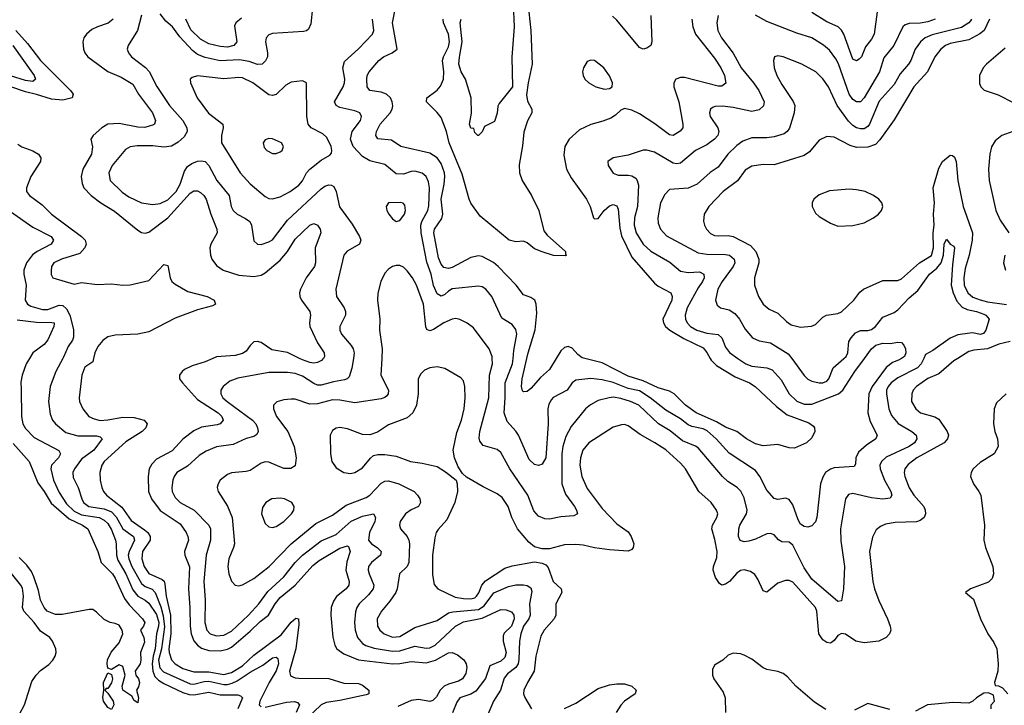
# Model space of a CAD drawing. Header units: inches. Extents: x 1308407 to 1441228, y 959628 to 1036311.
# Tile 556 of 656: x 1412799 to 1418059, y 988148 to 991807. Entities that reach past the tile are written whole.
import ezdxf

# ---------------------------------------------------------------- set-up
doc = ezdxf.new("R2010")
doc.units = ezdxf.units.IN
doc.header["$MEASUREMENT"] = 0
doc.layers.add('B4918', color=7, linetype='Continuous')
doc.layers.add('B4919', color=7, linetype='Continuous')

msp = doc.modelspace()

# ---------------------------------------------------------------- linework, layer by layer
at = {"layer": 'B4918', "color": 5}
for points, elevation in [([(1412852.5, 990000), (1412834.7, 989970), (1412812, 989910), (1412806.3, 989873.7), (1412806.5, 989833.5), (1412809.6, 989690), (1412816.8, 989650), (1412830, 989626.2), (1412876.9, 989576.9), (1413008.1, 989508.1), (1413018, 989490), (1413006.8, 989470), (1412970.1, 989430), (1412966, 989410), (1412979.4, 989350), (1413010, 989283.5), (1413050, 989223.3), (1413090, 989184.2), (1413130, 989165.5), (1413224.5, 989150), (1413250, 989137.2), (1413270, 989119.1), (1413290, 989084.8), (1413311.1, 989030), (1413315.6, 989010), (1413316.9, 988950), (1413323, 988923), (1413365.6, 988850), (1413404.5, 988764.5), (1413430, 988730.1), (1413470, 988709.7), (1413490, 988693.7), (1413530, 988633.3), (1413542.2, 988590), (1413540.7, 988570), (1413530.7, 988530), (1413523.7, 988450), (1413511.9, 988410), (1413506.2, 988370), (1413510, 988330), (1413521.4, 988301.4), (1413541.7, 988281.7), (1413570, 988264.4), (1413670, 988216.1), (1413705.2, 988205.2), (1413730, 988204), (1413810, 988217.7), (1413870, 988204.6), (1413964.7, 988204.7), (1413979.3, 988199.3), (1413988.8, 988188.8), (1413964.4, 988130)], 2640), ([(1413030.6, 990000), (1412993.2, 989930), (1412963, 989850), (1412952.7, 989770), (1412961.7, 989701.7), (1412975, 989670), (1412990.2, 989650), (1413045, 989605), (1413110, 989586.8), (1413210, 989587.3), (1413230, 989580.8), (1413240.8, 989570), (1413195.1, 989510), (1413130, 989462.5), (1413091.9, 989410), (1413083.8, 989390), (1413084.3, 989364.3), (1413111, 989311), (1413130.6, 989250), (1413140.9, 989230), (1413169.3, 989210), (1413250, 989197.7), (1413290, 989180.1), (1413314.4, 989154.4), (1413350.9, 989090.9), (1413407.3, 989050), (1413413.1, 989030), (1413383.3, 988970), (1413379.3, 988950), (1413381.6, 988930), (1413398.9, 988890), (1413450, 988797.7), (1413470, 988782.8), (1413507.6, 988767.6), (1413522.6, 988750), (1413553.2, 988673.2), (1413566.4, 988626.4), (1413572.2, 988567.8), (1413556.2, 988450), (1413541.1, 988390), (1413548.8, 988348.8), (1413567.4, 988327.4), (1413710, 988263.7), (1413730, 988261.5), (1413784.7, 988275.3), (1413810, 988276.7), (1413890, 988260.2), (1413910, 988259.9), (1413934.3, 988265.7), (1413961, 988279), (1414030, 988324.4), (1414098.3, 988361.7), (1414150, 988400.9), (1414170, 988405.8), (1414177.5, 988397.5), (1414181.4, 988370), (1414170, 988331.7), (1414131.4, 988270), (1414082.9, 988170), (1414078, 988150), (1414090, 988139.8)], 2660), ([(1413194, 990000), (1413190, 989981.6), (1413146.6, 989953.4), (1413132.2, 989910), (1413117.7, 989790), (1413119.3, 989770), (1413136.2, 989730), (1413169, 989690), (1413197.1, 989677.1), (1413230, 989669.2), (1413270, 989671.4), (1413350, 989685.4), (1413410, 989685), (1413464.9, 989670), (1413480.9, 989650), (1413473.8, 989630), (1413454.4, 989610), (1413366.1, 989553.9), (1413250.2, 989450), (1413237.3, 989430), (1413228.1, 989390), (1413229.4, 989350), (1413238.8, 989310), (1413247.3, 989290), (1413263, 989270), (1413345.7, 989205.7), (1413394.3, 989134.3), (1413465.4, 989085.4), (1413483.4, 989070), (1413496.9, 989050), (1413495.8, 989030), (1413456.1, 988970), (1413451.7, 988930), (1413464.5, 988890), (1413490, 988851.8), (1413559.7, 988819.7), (1413570.3, 988810.3), (1413575.4, 988795.4), (1413582.5, 988730), (1413604.5, 988630), (1413606.6, 988530), (1413595.4, 988450), (1413597, 988430), (1413610, 988391.8), (1413629.3, 988369.3), (1413670, 988345.2), (1413730, 988327.5), (1413810, 988327.5), (1413890, 988313.1), (1413930, 988323), (1413990, 988359.3), (1414050, 988415.5), (1414195.8, 988524.2), (1414250, 988591.5), (1414274.3, 988614.3), (1414289, 988609), (1414290, 988579), (1414275.2, 988450), (1414239.8, 988330), (1414245.6, 988305.6), (1414270, 988294.8), (1414290, 988292.8), (1414450, 988291), (1414530, 988266.3), (1414610, 988264.6), (1414630, 988256), (1414664.9, 988230), (1414664, 988210), (1414650, 988203.8), (1414510, 988173.2), (1414436.4, 988163.6), (1414409.1, 988150.9), (1414330, 988075)], 2680), ([(1413831.2, 990000), (1413790, 989981.8), (1413720.3, 989959.7), (1413680.2, 989939.8), (1413666.7, 989930), (1413653.7, 989910), (1413653.7, 989890), (1413668.7, 989870), (1413750, 989779.8), (1413860.2, 989710), (1413879.3, 989690), (1413886.5, 989670), (1413870, 989651.1), (1413855, 989645), (1413770, 989632.3), (1413730, 989612.5), (1413670, 989569.1), (1413613.4, 989506.6), (1413530, 989462.6), (1413504.7, 989435.3), (1413491.6, 989410), (1413485, 989370), (1413488.3, 989290), (1413503.8, 989250), (1413550, 989188.1), (1413656, 989116), (1413689.5, 989070), (1413698.4, 989050), (1413700.5, 989030), (1413679.8, 988970), (1413681, 988950), (1413707, 988887), (1413700.6, 988770), (1413709.1, 988669.1), (1413709.8, 988570), (1413714.6, 988530), (1413730, 988491.7), (1413749.1, 988469.1), (1413770, 988453.6), (1413810, 988440.8), (1413870, 988438.8), (1413910, 988448.2), (1413930, 988459.1), (1414030, 988543.7), (1414083.8, 988596.2), (1414128.3, 988630), (1414163.6, 988690), (1414190, 988723.9), (1414270.8, 988790), (1414365.1, 988894.9), (1414399.5, 988920.5), (1414510, 988987.4), (1414550, 989000.2), (1414555.8, 988995.8), (1414564.4, 988970), (1414546.4, 988913.6), (1414541.2, 988870), (1414558.9, 988810), (1414558.3, 988790), (1414543.2, 988770), (1414491.4, 988728.6), (1414475.4, 988704.6), (1414463.5, 988670), (1414461.7, 988630), (1414471.7, 988511.7), (1414481.9, 988470), (1414493.4, 988450), (1414530, 988422.3), (1414610, 988391.3), (1414790.1, 988370.1), (1414830, 988371.3), (1414890, 988381.4), (1414970, 988374.8), (1415021, 988390), (1415090, 988428), (1415110, 988429.7), (1415138.6, 988418.6), (1415171, 988391), (1415183.7, 988370), (1415188.6, 988350), (1415182.3, 988317.7), (1415164.8, 988290), (1415142.9, 988277.1), (1415090, 988261.3), (1415067.4, 988250), (1415045.8, 988230), (1415026.3, 988193.7), (1415006.2, 988173.8), (1414990, 988169), (1414930, 988178.5), (1414890, 988174.1), (1414818.9, 988141.1)], 2720), ([(1414581.9, 990000), (1414573.2, 989946.8), (1414558.7, 989901.3), (1414549.3, 989890.7), (1414534.5, 989885.5), (1414475, 989875), (1414410, 989857.1), (1414390, 989857.3), (1414370, 989865.4), (1414310, 989905.3), (1414270, 989918.6), (1414230, 989924.7), (1414130, 989924), (1413965.2, 989894.8), (1413921.5, 989878.5), (1413886.3, 989850), (1413873.8, 989830), (1413874.2, 989810), (1413884.7, 989790), (1413907.7, 989770), (1414043.2, 989670), (1414060.1, 989650), (1414069.4, 989630), (1414072.7, 989610), (1414066, 989594), (1414050, 989583.4), (1414010, 989573.2), (1413939, 989541), (1413850, 989527.3), (1413795, 989505), (1413758.9, 989481.1), (1413695.5, 989424.5), (1413639.6, 989390), (1413624.7, 989370), (1413617.1, 989350), (1413612.4, 989310), (1413614.6, 989290), (1413630, 989257.3), (1413656.5, 989230), (1413731.1, 989190), (1413809.2, 989110), (1413818.1, 989090), (1413819.3, 989030), (1413795.4, 988950), (1413783.9, 988810), (1413790.6, 988710.6), (1413787.6, 988590), (1413798.8, 988550), (1413816.9, 988530), (1413850, 988519.1), (1413890, 988522.8), (1413930, 988544.7), (1414020.9, 988630), (1414076, 988690), (1414124.9, 988755.1), (1414210, 988834.2), (1414270, 988910.8), (1414309.9, 988950.1), (1414410, 989025.7), (1414490, 989059.6), (1414570, 989130.5), (1414630, 989157), (1414690.1, 989170.1), (1414700.2, 989150), (1414695.6, 989130), (1414668.1, 989070), (1414662.9, 989030), (1414677.8, 989010), (1414709.1, 988990), (1414730.2, 988970), (1414726, 988950), (1414677.8, 988910), (1414663.2, 988890), (1414660.6, 988870), (1414665.7, 988850), (1414691.4, 988790), (1414687, 988770), (1414662.6, 988737.4), (1414613.1, 988690), (1414599.8, 988670), (1414592.7, 988647.3), (1414587.3, 988590), (1414591.3, 988550), (1414603.5, 988510), (1414630, 988478.8), (1414647.7, 988467.7), (1414692.6, 988452.6), (1414790, 988437), (1414830, 988438.7), (1414910, 988463.7), (1414970, 988452.6), (1414990, 988454.4), (1415019.4, 988470), (1415126.7, 988570), (1415170, 988593.4), (1415270, 988613), (1415370, 988659.8), (1415398.3, 988658.3), (1415427, 988647), (1415439.5, 988630), (1415440.8, 988610), (1415426.5, 988570), (1415387, 988533), (1415381.4, 988518.6), (1415382, 988490), (1415398.5, 988430), (1415390, 988404), (1415370, 988384.4), (1415310, 988358.8), (1415288.2, 988291.8), (1415235.5, 988224.5), (1415210, 988208), (1415150, 988187.4), (1415134.4, 988165.6), (1415111.6, 988108.4)], 2740), ([(1414734, 990000), (1414729.3, 989910), (1414769.2, 989830), (1414767.8, 989810), (1414759.8, 989800.2), (1414749.4, 989790.6), (1414730, 989784.7), (1414590, 989763.2), (1414510, 989777.3), (1414470, 989779.2), (1414390, 989757.2), (1414350, 989756.4), (1414270, 989782.3), (1414250, 989782.9), (1414210, 989778.7), (1414172.5, 989767.5), (1414154.4, 989750), (1414154.3, 989730), (1414171.2, 989690), (1414232.2, 989610), (1414265, 989530), (1414277.1, 989470), (1414270, 989426), (1414248.2, 989411.8), (1414210, 989412.3), (1414130, 989446.2), (1414110, 989447), (1414090, 989440.3), (1414030, 989401.1), (1414010, 989395.4), (1413931.1, 989388.9), (1413910, 989380.4), (1413870.4, 989350), (1413858.7, 989330), (1413853.7, 989310), (1413860.3, 989290), (1413910, 989212), (1413934.3, 989150), (1413946, 989010), (1413942.2, 988990), (1413917.2, 988930), (1413911.1, 988890), (1413915.8, 988850), (1413930, 988810.7), (1413950, 988790.4), (1413970, 988786), (1413990, 988791.7), (1414050, 988825.4), (1414131.5, 988890), (1414250, 989009.5), (1414382.1, 989117.9), (1414470, 989164), (1414544.2, 989215.8), (1414650, 989257.2), (1414670, 989270.1), (1414730, 989334.8), (1414750, 989345), (1414770, 989346.6), (1414825.3, 989330), (1414906, 989290), (1414924.9, 989270), (1414936, 989250), (1414940.3, 989230), (1414930.5, 989210), (1414890, 989190.8), (1414859.6, 989170), (1414832.2, 989130), (1414828.3, 989110), (1414834.3, 989090), (1414869.2, 989050), (1414878.3, 989030), (1414881.6, 989010), (1414878.8, 988910), (1414870, 988888.7), (1414828.2, 988850), (1414815.3, 988770), (1414807.8, 988750), (1414776.6, 988703.4), (1414732, 988650), (1414709.4, 988610), (1414711, 988570), (1414723.2, 988550), (1414746.2, 988530), (1414790, 988512.8), (1414830, 988516), (1414910, 988562.9), (1415030, 988600.1), (1415090, 988642.1), (1415112.3, 988647.7), (1415250, 988659.8), (1415281.2, 988678.8), (1415332.2, 988747.8), (1415410, 988781.9), (1415450, 988790.6), (1415490, 988791.1), (1415510, 988787.9), (1415530, 988775.8), (1415535.1, 988755.1), (1415523, 988690), (1415526.6, 988630), (1415518.3, 988610), (1415490.1, 988569.9), (1415475.9, 988530), (1415468.8, 988490), (1415466.5, 988393.5), (1415461.7, 988370), (1415449.5, 988350.5), (1415404.4, 988315.6), (1415387.3, 988292.7), (1415367.9, 988230), (1415330.8, 988170), (1415295.8, 988090)], 2760), ([(1414421.4, 990000), (1414420.9, 989999.1), (1414411.5, 989988.5), (1414390, 989978), (1414370, 989974.1), (1414350, 989977.1), (1414310, 989991.7), (1414293.4, 990000)], 2720), ([(1417810.3, 990000), (1417790, 989987.5), (1417710, 989917.3), (1417650, 989892.7), (1417590.2, 989850), (1417571.3, 989830), (1417564.1, 989810), (1417563.2, 989770), (1417585.6, 989730), (1417611.8, 989710), (1417687.9, 989687.9), (1417710, 989674.7), (1417752.9, 989610), (1417760.1, 989590), (1417756.1, 989570), (1417738.4, 989550), (1417590.9, 989470), (1417545.8, 989434.3), (1417527.3, 989410), (1417523.2, 989390), (1417527.5, 989370), (1417550.2, 989309.8), (1417574.9, 989270), (1417628.3, 989210), (1417636.3, 989190), (1417638.6, 989170), (1417631.2, 989150), (1417610, 989134.6), (1417590, 989128.4), (1417475.8, 989124.2), (1417424.6, 989115.4), (1417396.7, 989103.3), (1417375.1, 989084.9), (1417354, 989046), (1417338.2, 988970), (1417356.6, 988810), (1417365.1, 988770), (1417387.8, 988707.8), (1417435, 988610), (1417448.9, 988570), (1417452, 988550), (1417445.7, 988530), (1417428.7, 988510), (1417389.4, 988490.6), (1417310, 988481.2), (1417266.4, 988490), (1417210, 988527.8), (1417190, 988530.9), (1417170, 988520.5), (1417150, 988493.6), (1417136.4, 988483.6), (1417130, 988480.4), (1417110, 988484.1), (1417090, 988498), (1417068.8, 988530), (1417057, 988650), (1417051, 988671), (1416930, 988805.3), (1416910, 988815.1), (1416890, 988815.1), (1416850, 988800.3), (1416790, 988752.6), (1416770, 988759.6), (1416741.7, 988821.7), (1416725.7, 988845.7), (1416702.8, 988862.8), (1416670, 988871.9), (1416650, 988867.6), (1416630, 988854.2), (1416590.2, 988810), (1416570, 988795.3), (1416550, 988789.7), (1416537.8, 988797.8), (1416516.8, 988830), (1416504.2, 988870), (1416505.5, 988890), (1416522.9, 988937.1), (1416524.7, 988970), (1416513.3, 989033.3), (1416496, 989090), (1416500.6, 989110), (1416524.1, 989150), (1416527.8, 989170), (1416522, 989190), (1416492.9, 989230), (1416428, 989290), (1416356.8, 989410), (1416330, 989439.8), (1416250, 989511.9), (1416192, 989550), (1416113.4, 989593.4), (1416050, 989639.8), (1416030, 989647), (1416014, 989646), (1415970, 989632), (1415839, 989550), (1415808.2, 989510), (1415795.8, 989470), (1415791.4, 989430), (1415802.2, 989370), (1415830, 989306), (1415910, 989199.3), (1415990, 989117.7), (1416050, 989073.4), (1416066, 989050), (1416080.3, 989010), (1416077, 988990), (1416070, 988980.7), (1416048.9, 988971.1), (1415950, 988977.7), (1415870, 988989.2), (1415810, 989003.7), (1415770, 989005.7), (1415710, 989004.1), (1415630, 988982.7), (1415590, 988983.1), (1415550, 988994.5), (1415518.5, 989018.5), (1415459.4, 989090), (1415428.4, 989150), (1415409.1, 989210), (1415377.1, 989257.1), (1415350, 989277.2), (1415274.4, 989314.4), (1415186.2, 989366.2), (1415164.9, 989384.9), (1415141.3, 989421.3), (1415121.4, 989470), (1415115.3, 989510), (1415135, 989605), (1415158.6, 989670), (1415173.8, 989730), (1415179, 989790), (1415177.7, 989850), (1415170, 989879.5), (1415156.4, 989896.4), (1415070, 989945.1), (1415030, 989954.2), (1414990.2, 989949.8), (1414962.4, 989937.6), (1414941.8, 989918.2), (1414927.9, 989890), (1414928.4, 989810), (1414918.4, 989750), (1414899.1, 989710), (1414870, 989683.5), (1414770, 989646), (1414710, 989606.3), (1414670, 989592.6), (1414630, 989593.3), (1414550, 989623.5), (1414510, 989630.7), (1414490, 989626.9), (1414470, 989614.7), (1414457.4, 989590), (1414459.5, 989490), (1414467.2, 989450), (1414490, 989415.5), (1414530.3, 989390.3), (1414566.4, 989386.4), (1414590, 989391.7), (1414630, 989414.9), (1414672.9, 989467.1), (1414690, 989480.9), (1414712.8, 989487.2), (1414750, 989487.2), (1414810, 989478.2), (1414887.3, 989450), (1414950, 989441.4), (1415030, 989422.4), (1415074.6, 989394.6), (1415130.4, 989350.4), (1415136.4, 989330), (1415137.6, 989290), (1415123.7, 989230), (1415081.8, 989138.2), (1415034.2, 989085.8), (1415024.6, 989070), (1415017.6, 989042.4), (1415003.9, 988950), (1415004.2, 988844.2), (1415012.8, 988792.8), (1415032.4, 988770), (1415126, 988726), (1415170, 988718.1), (1415210, 988716.9), (1415230, 988722.1), (1415239.6, 988730), (1415251.7, 988748.3), (1415267.7, 988790), (1415286.7, 988813.3), (1415390, 988880.7), (1415430, 988893.5), (1415550, 988913.8), (1415590, 988907.2), (1415610, 988897.3), (1415623, 988883), (1415649.4, 988810), (1415691.3, 988770), (1415696.1, 988750), (1415663.5, 988690), (1415663.5, 988630), (1415654.6, 988610), (1415601.1, 988550), (1415582.5, 988517.5), (1415556, 988410), (1415548.3, 988330), (1415511.1, 988270), (1415492.9, 988230), (1415491.3, 988210), (1415498.3, 988190), (1415533.1, 988130)], 2780), ([(1417628.6, 990000), (1417614.4, 989970), (1417595.3, 989950), (1417490, 989896.9), (1417454.7, 989870), (1417438.5, 989850), (1417430.1, 989830), (1417429.1, 989810), (1417441.2, 989730), (1417455.9, 989695.9), (1417492.8, 989652.8), (1417565.5, 989610), (1417587.6, 989590), (1417592.4, 989570), (1417579.1, 989550), (1417550.2, 989530), (1417427.9, 989472.1), (1417402.3, 989450), (1417394.6, 989430), (1417395.9, 989410), (1417418.3, 989350), (1417452.2, 989290), (1417457.2, 989270), (1417450, 989254), (1417410.8, 989249.2), (1417350, 989254.9), (1417250, 989278.3), (1417225.8, 989274.2), (1417210.2, 989250), (1417184.6, 989090), (1417186.5, 989026.5), (1417206, 988890), (1417199.6, 988770), (1417190, 988706.6), (1417170, 988702.6), (1417030, 988822.2), (1416990, 988882.4), (1416930, 989002.5), (1416910, 989019.1), (1416870, 989020.3), (1416852, 989032), (1416830, 989057.6), (1416810, 989065.7), (1416790, 989063.7), (1416730, 989035.9), (1416695, 989025), (1416670, 989021.6), (1416647.2, 989027.2), (1416639.4, 989050), (1416640.8, 989090), (1416645.9, 989110), (1416681.7, 989170), (1416685.5, 989190), (1416670, 989256.2), (1416651.4, 989291.4), (1416631.4, 989311.4), (1416582.7, 989342.7), (1416552.9, 989370), (1416422.8, 989522.8), (1416410, 989531.9), (1416339.6, 989559.6), (1416273.3, 989613.3), (1416212.1, 989650), (1416106.8, 989750), (1416062.6, 989770), (1416010, 989786.3), (1415970, 989792.4), (1415948.2, 989790), (1415890, 989774.4), (1415848.8, 989751.2), (1415821.4, 989730), (1415744.4, 989635.6), (1415716.4, 989583.6), (1415701, 989530), (1415695, 989490), (1415694.9, 989330), (1415715.5, 989275.5), (1415762.4, 989210), (1415773.8, 989190), (1415778.4, 989170), (1415759.7, 989160.3), (1415690, 989155), (1415630, 989142.3), (1415604.4, 989144.4), (1415570, 989157.8), (1415546.2, 989186.2), (1415514.2, 989270), (1415418.1, 989410), (1415370, 989497.4), (1415350, 989513.6), (1415275.2, 989535.2), (1415258.1, 989558.1), (1415254.6, 989574.6), (1415258, 989610), (1415305.6, 989790), (1415308.6, 989910), (1415325.3, 989970), (1415323.2, 990000)], 2760), ([(1417510, 990000), (1417494.4, 989990), (1417462.1, 989977.9), (1417428.5, 989951.5), (1417353.1, 989850), (1417335.4, 989810), (1417330.1, 989710), (1417342.9, 989662.9), (1417380.2, 989590), (1417372.9, 989570), (1417322.6, 989537.4), (1417280.8, 989499.2), (1417266.4, 989470), (1417264.5, 989435.5), (1417257.4, 989422.6), (1417150, 989415), (1417130, 989409.1), (1417104.4, 989390), (1417090, 989366), (1417076.9, 989330), (1417057.2, 989150), (1417050, 989127.3), (1417030, 989106.3), (1417010, 989099.7), (1416990, 989102.4), (1416970, 989115.1), (1416957.4, 989137.4), (1416930, 989218.7), (1416910, 989246), (1416890, 989253.6), (1416850, 989246.6), (1416830, 989251.3), (1416790, 989297.3), (1416753.6, 989370), (1416730, 989401.7), (1416590, 989493.5), (1416519.1, 989570), (1416472.4, 989612.4), (1416450, 989623.5), (1416390, 989636.2), (1416370, 989646), (1416330, 989676.7), (1416250, 989722.7), (1416167.8, 989790), (1416110, 989827.3), (1416050, 989839.8), (1415970, 989871.4), (1415910, 989885.9), (1415850, 989893.4), (1415770, 989883.1), (1415750.8, 989869.2), (1415724, 989830), (1415649.5, 989790.5), (1415639.5, 989780.5), (1415625.3, 989754.7), (1415621.4, 989730), (1415622.1, 989650), (1415610, 989469.5), (1415590, 989435.8), (1415570, 989428.5), (1415550, 989432.9), (1415521, 989461), (1415463.9, 989590), (1415450, 989612.2), (1415403.6, 989663.6), (1415387, 989710), (1415393.1, 989790), (1415392.4, 989870), (1415432.7, 989970), (1415435, 990000)], 2740), ([(1415665.6, 990000), (1415630, 989941), (1415582.1, 989897.9), (1415530, 989839.1), (1415510, 989823.1), (1415490, 989820.5), (1415485.9, 989825.9), (1415479.1, 989850), (1415484.1, 989890), (1415508.1, 990000)], 2720), ([(1416487.5, 990000), (1416493.2, 989990), (1416522.4, 989962.4), (1416621.8, 989901.8), (1416697.1, 989870), (1416728.8, 989850), (1416842.4, 989742.4), (1416898.7, 989698.7), (1417015.1, 989655.1), (1417038.9, 989638.9), (1417045.5, 989630), (1417046.7, 989610), (1417030, 989576.2), (1417002.8, 989550), (1416938.7, 989521.3), (1416910, 989523), (1416850, 989541), (1416770, 989533.3), (1416730, 989543.8), (1416682, 989570), (1416629.9, 989609.9), (1416570, 989633.2), (1416521.8, 989661.8), (1416413.2, 989710), (1416355.3, 989750), (1416294.9, 989810), (1416270, 989825.2), (1416210, 989842.8), (1416130, 989879.4), (1416050, 989905.6), (1415910, 989977), (1415818.6, 990000)], 2720), ([(1416635.5, 990000), (1416678.5, 989970), (1416710, 989958.6), (1416790, 989950.1), (1416818, 989938), (1416866.1, 989886.1), (1416910.2, 989810), (1416950, 989770.9), (1416990, 989755.8), (1417030, 989756.4), (1417172.9, 989810), (1417196.4, 989830), (1417259.9, 989930), (1417311.9, 990000)], 2740), ([(1416923.2, 990000), (1416990, 989909.3), (1417010, 989889.4), (1417030, 989878.1), (1417070, 989869.5), (1417090, 989869.5), (1417110, 989877.8), (1417121.1, 989890), (1417145, 989950), (1417202.4, 990000)], 2760), ([(1418069, 989810), (1418017.3, 989762.7), (1418004.1, 989730), (1418000.8, 989650), (1418008.4, 989610), (1418023.3, 989570), (1418026.7, 989530), (1418005.4, 989490), (1417930, 989444.1), (1417892.6, 989410), (1417881.3, 989390), (1417879.1, 989370), (1417893.6, 989330), (1417923.5, 989290), (1417932.7, 989270), (1417952.9, 989110), (1417950.2, 989029.8), (1417959.3, 988990), (1417998.2, 988890), (1418001.3, 988850), (1417994.5, 988825.5), (1417974.9, 988805.1), (1417878, 988770), (1417851.3, 988750), (1417894.1, 988714.1), (1417931.7, 988610), (1417970.4, 988530), (1418003.6, 988483.6), (1418018.9, 988450), (1418026, 988370), (1418023.6, 988330), (1418006.8, 988270), (1418010, 988254), (1418028, 988252), (1418050, 988242), (1418077.3, 988210)], 2820), ([(1412765, 989545), (1412850.2, 989450), (1412895.5, 989335.5), (1412930, 989289.1), (1412966.7, 989226.7), (1413063, 989143), (1413134, 989110), (1413162.5, 989090), (1413217, 988970), (1413234.8, 988910), (1413295, 988850), (1413310, 988826.5), (1413359.1, 988719.1), (1413384.1, 988684.1), (1413455.8, 988610), (1413467.7, 988590), (1413460.7, 988570), (1413444.7, 988550), (1413462.4, 988510), (1413466, 988486), (1413445.3, 988430), (1413447, 988390), (1413442.6, 988370), (1413416.4, 988330), (1413420.4, 988310), (1413434.9, 988290), (1413438.7, 988270), (1413433.7, 988246.3), (1413424, 988230), (1413433.4, 988190), (1413430, 988162), (1413410, 988174), (1413397.6, 988197.6), (1413349.5, 988230), (1413347, 988250), (1413362, 988310), (1413350, 988355.3), (1413330, 988363.7), (1413290, 988339), (1413270, 988346), (1413266, 988370), (1413268.5, 988391.5), (1413287.9, 988432.1), (1413330, 988481), (1413349.6, 988530), (1413346.6, 988550), (1413330, 988576.2), (1413310, 988585.6), (1413282, 988590), (1413250, 988605.6), (1413210, 988646), (1413190, 988659), (1413170, 988659), (1413027.1, 988632.9), (1412990, 988632.3), (1412946.3, 988650), (1412929.7, 988670), (1412910, 988709.3), (1412900.6, 988760.6), (1412874.2, 988834.2), (1412862.1, 988862.1), (1412836.8, 988896.8), (1412796.9, 988936.9)], 2620), ([(1412798.5, 988101.5), (1412824.7, 988150), (1412864.4, 988275.6), (1412887.6, 988310), (1412910, 988333.4), (1412954.5, 988365.5), (1412977, 988390), (1412989.5, 988410), (1412994.5, 988430), (1412992, 988450), (1412974.5, 988490), (1412960.7, 988510), (1412910, 988543.5), (1412877.5, 988590), (1412821.3, 988650), (1412813.5, 988670), (1412819.7, 988730), (1412813.6, 988773.6), (1412806, 988790), (1412741.1, 988870)], 2640), ([(1417105.3, 988125.3), (1417044.6, 988164.6), (1416944.7, 988250), (1416900, 988300), (1416877.6, 988317.6), (1416850, 988328.5), (1416790, 988339.8), (1416770, 988347.8), (1416710, 988394), (1416670, 988415.8), (1416650, 988423), (1416610, 988427.3), (1416583.9, 988416.1), (1416556, 988390), (1416510, 988362.7), (1416500.3, 988339.7), (1416499.5, 988310), (1416507.2, 988290), (1416557.8, 988217.8), (1416568.1, 988188.1), (1416570.4, 988109.6)], 2820), ([(1415710, 988130.7), (1415770, 988159.3), (1415890, 988238.8), (1415950, 988257.5), (1415990, 988263.7), (1416030, 988262.1), (1416068.9, 988250), (1416092.6, 988230), (1416086.3, 988210), (1416029.3, 988170), (1416010.1, 988149.9), (1415985, 988110)], 2780), ([(1417988.7, 988130), (1417988, 988150), (1418006, 988170), (1418002, 988202), (1417975.3, 988215.3), (1417950, 988213.2), (1417910, 988188.7), (1417891.3, 988170), (1417870, 988159.3), (1417784.2, 988164.2), (1417648.7, 988151.3), (1417583.7, 988116.3)], 2820), ([(1414110, 988138.8), (1414224.3, 988164.3), (1414268.2, 988168.2), (1414284, 988164), (1414294.2, 988150), (1414276.9, 988110)], 2660), ([(1417446.7, 988126.7), (1417330, 988158.7), (1417257.8, 988122.2)], 2820)]:
    msp.add_lwpolyline(points, dxfattribs=dict(at, elevation=elevation))
for points, elevation in [([(1414190, 989253.7), (1414146, 989250), (1414113.4, 989230), (1414096.2, 989203.8), (1414090.4, 989170), (1414110, 989119.1), (1414130, 989100.4), (1414150, 989097.6), (1414170, 989103.1), (1414211.2, 989130), (1414251.2, 989170), (1414264.2, 989190), (1414265.6, 989210), (1414253.6, 989230), (1414214, 989250)], 2780), ([(1413290, 988125.2), (1413270, 988136), (1413247, 988170), (1413242.9, 988190), (1413249.5, 988230), (1413247, 988270), (1413270, 988322), (1413290, 988312), (1413295.5, 988290), (1413290, 988269), (1413270, 988238), (1413262, 988238), (1413254, 988230), (1413270, 988214), (1413299.3, 988170), (1413302, 988150)], 2620)]:
    msp.add_lwpolyline(points, close=True, dxfattribs=dict(at, elevation=elevation))
at = {"layer": 'B4919', "color": 5}
for points, elevation in [([(1415435.7, 991890), (1415440.1, 991770), (1415428.2, 991608.2), (1415431.9, 991450), (1415360.5, 991359.5), (1415354.3, 991345.7), (1415350, 991308.7), (1415335.1, 991264.9), (1415282, 991238), (1415270, 991209), (1415250, 991189), (1415246, 991190), (1415230, 991206), (1415226, 991226), (1415210, 991228), (1415202, 991250), (1415212.1, 991307.9), (1415211.1, 991391.1), (1415181.5, 991490), (1415158.4, 991530), (1415145.7, 991570), (1415147.9, 991607.9), (1415163.8, 991690), (1415152.7, 991790), (1415158.1, 991810)], 2660), ([(1414363.9, 991870), (1414354.4, 991785.6), (1414342.5, 991757.5), (1414331.6, 991748.4), (1414316.1, 991743.9), (1414150, 991734.2), (1414130, 991726), (1414116.5, 991710), (1414112.6, 991690), (1414123.7, 991630), (1414122.5, 991610), (1414112.8, 991587.2), (1414095.3, 991570), (1414070, 991568.8), (1414025, 991585), (1413973.2, 991593.2), (1413870, 991588.2), (1413790, 991606.5), (1413750, 991622.6), (1413723.3, 991643.3), (1413655.7, 991715.7), (1413615.4, 991770), (1413580.3, 991800.3), (1413550, 991838.7)], 2740), ([(1415508.1, 990000), (1415514.7, 990030), (1415552.6, 990152.6), (1415561.2, 990241.2), (1415557.7, 990290), (1415550.6, 990310.6), (1415530, 990324.2), (1415490, 990338.2), (1415451.6, 990390), (1415356.1, 990490), (1415330, 990511.4), (1415270, 990542.9), (1415250, 990546.6), (1415210, 990538.3), (1415110, 990484.5), (1415090, 990479.1), (1415065.1, 990485.1), (1415050, 990503.2), (1415036.4, 990536.4), (1415011.8, 990670), (1415015.4, 990690), (1415054.3, 990745.7), (1415059.4, 990770), (1415051.2, 990850), (1415067, 990930), (1415070.2, 990970), (1415068.5, 990990), (1415050, 991040.2), (1415030, 991070.4), (1414990, 991094.8), (1414836, 991130), (1414784.8, 991164.8), (1414711.9, 991171.9), (1414702.3, 991190), (1414705.5, 991210), (1414724.2, 991250), (1414779.1, 991310), (1414789.9, 991330), (1414791.7, 991348.3), (1414788.8, 991370), (1414779.4, 991390), (1414759.4, 991410), (1414730, 991420.1), (1414669.7, 991430), (1414655.2, 991450), (1414653.7, 991490), (1414656.3, 991510), (1414666.8, 991530), (1414717.8, 991590), (1414743.1, 991610), (1414789.7, 991630), (1414816.3, 991650), (1414790.5, 991790), (1414807, 991870)], 2720), ([(1415519.3, 991850), (1415529.7, 991750), (1415536, 991570), (1415514.8, 991470), (1415507.2, 991407.2), (1415511.8, 991371.8), (1415534.4, 991330), (1415535.9, 991310), (1415512.4, 991267.6), (1415492.1, 991207.9), (1415485.2, 991134.8), (1415467.5, 991032.5), (1415469.5, 990990), (1415483.2, 990950), (1415532.5, 990870), (1415571.9, 990790), (1415600, 990680), (1415617.5, 990657.5), (1415715.3, 990570), (1415715.5, 990555.5), (1415721, 990550), (1415712.4, 990547.6), (1415650, 990549.1), (1415590, 990568.6), (1415550, 990584.7), (1415510, 990616.8), (1415490, 990625.2), (1415450, 990622.1), (1415414, 990630), (1415259.3, 990759.3), (1415210, 990828.5), (1415199.9, 990850), (1415162.6, 990982.6), (1415093.6, 991150), (1415079.3, 991210), (1415050, 991284.8), (1415030, 991312.5), (1414972.4, 991370), (1414974.3, 991390), (1415030, 991431.8), (1415046.8, 991453.2), (1415062.4, 991490), (1415065.7, 991530), (1415058.5, 991590), (1415062.9, 991610), (1415090, 991662), (1415096, 991690), (1415090.2, 991730.2), (1415064, 991790), (1415061.7, 991810)], 2680), ([(1417380.5, 991850), (1417363.8, 991730), (1417350, 991702.7), (1417317.8, 991662.2), (1417296.9, 991610), (1417283.5, 991596.5), (1417270, 991587.3), (1417250, 991596.9), (1417202.2, 991730), (1417190, 991751.5), (1417172.2, 991770), (1417110, 991796.8), (1417030, 991846.3)], 2720), ([(1413298.7, 991810), (1413271.4, 991788.6), (1413215.8, 991770), (1413185.5, 991754.5), (1413155.8, 991730), (1413141.6, 991710), (1413136.5, 991690), (1413140.2, 991650), (1413147.6, 991630), (1413163.6, 991610), (1413270, 991530.8), (1413340.9, 991500.9), (1413403.2, 991463.2), (1413433.6, 991410), (1413509.5, 991310), (1413525.3, 991270), (1413520.2, 991250), (1413514.4, 991245.6), (1413467.5, 991232.5), (1413430, 991233.6), (1413330, 991253.9), (1413270, 991250.4), (1413237.6, 991230), (1413191.5, 991190), (1413179.6, 991170), (1413188.6, 991128.6), (1413183.2, 991090), (1413136.4, 991010), (1413127.5, 990970), (1413132.6, 990932.6), (1413142.2, 990910), (1413181.1, 990870), (1413233.2, 990830), (1413305.1, 990785.1), (1413430, 990684.7), (1413450, 990672.4), (1413470, 990667.9), (1413490, 990674.2), (1413590, 990750.1), (1413710, 990882.1), (1413730, 990893.4), (1413750, 990893.6), (1413765.6, 990885.6), (1413782.5, 990870), (1413794.6, 990850), (1413819.9, 990770), (1413852.7, 990690), (1413855, 990670), (1413821, 990610), (1413815.4, 990590), (1413818.2, 990550), (1413825.4, 990530), (1413850, 990495), (1413885.5, 990470), (1413970, 990443.9), (1414050, 990436.9), (1414090, 990444.8), (1414110, 990456.6), (1414190, 990523.5), (1414229.4, 990570), (1414270, 990636.8), (1414350, 990711.3), (1414370, 990719), (1414390, 990710.3), (1414403.6, 990690), (1414407.6, 990670), (1414377.8, 990590), (1414379.5, 990510), (1414374.1, 990490), (1414328.8, 990430), (1414298.8, 990370), (1414294.4, 990350), (1414296, 990330), (1414305.6, 990310), (1414349.3, 990250), (1414352.7, 990230), (1414346.7, 990190), (1414348.9, 990170), (1414390, 990083.2), (1414425.5, 990030), (1414427.6, 990010), (1414421.4, 990000)], 2720), ([(1413450, 991831.2), (1413428.2, 991750), (1413378.3, 991670), (1413373.1, 991650), (1413380.3, 991630), (1413397.4, 991610), (1413471.9, 991551.9), (1413491.4, 991531.4), (1413531.6, 991451.6), (1413600.4, 991350), (1413671.4, 991270), (1413691.8, 991230), (1413694, 991210), (1413677.3, 991182.7), (1413645.5, 991154.5), (1413610, 991132.4), (1413570, 991126.3), (1413510, 991135), (1413426.2, 991133.8), (1413390, 991129.8), (1413364.9, 991115.1), (1413293, 991030), (1413275.6, 990990), (1413281.8, 990950), (1413346.7, 990886.7), (1413381.9, 990861.9), (1413450, 990830.1), (1413510, 990820.7), (1413550, 990826.3), (1413590, 990846.6), (1413634.4, 990890), (1413656.4, 990930), (1413680.1, 990999.9), (1413696.5, 991023.5), (1413719.4, 991040.6), (1413750, 991053.3), (1413770, 991054.8), (1413790, 991050.2), (1413810.1, 991030.1), (1413851.6, 990950), (1413918.6, 990870), (1413929.3, 990810), (1413939.1, 990790), (1413960.3, 990770), (1414006.4, 990746.4), (1414028, 990730), (1414038.4, 990710), (1414050, 990627.3), (1414069, 990609), (1414090, 990607.6), (1414130, 990621.2), (1414150, 990633.2), (1414230, 990736.8), (1414410, 990904.4), (1414430, 990919.3), (1414450, 990926.5), (1414465.1, 990925.1), (1414476.7, 990916.7), (1414490, 990890.5), (1414508.4, 990808.4), (1414576.1, 990716.1), (1414615.4, 990650), (1414621.2, 990630), (1414614.9, 990610), (1414548.5, 990571.5), (1414530.2, 990550), (1414487.3, 990370), (1414492.4, 990330), (1414532.2, 990270), (1414540.2, 990250), (1414540.2, 990230), (1414510.2, 990170), (1414510.2, 990150), (1414518.8, 990130), (1414569.2, 990069.2), (1414581.2, 990050), (1414586.8, 990030), (1414581.9, 990000)], 2740), ([(1413983.9, 991816.1), (1413953.8, 991790), (1413946.1, 991774), (1413958.6, 991690), (1413943.1, 991670), (1413910, 991660.6), (1413870, 991663.7), (1413810, 991678.3), (1413764.4, 991704.4), (1413713.7, 991753.7), (1413686.5, 991810)], 2720), ([(1415435, 990000), (1415438.2, 990041.8), (1415454.7, 990130), (1415450, 990154.7), (1415430, 990180.3), (1415374.2, 990214.2), (1415320.8, 990330), (1415290, 990368.5), (1415270, 990380.9), (1415250, 990385.6), (1415110, 990370.5), (1415090, 990359.3), (1415070, 990340.3), (1415050, 990331.6), (1415030, 990345), (1415010, 990388.4), (1414997.2, 990450), (1414973.8, 990513.8), (1414944.1, 990670), (1414942.7, 990710), (1414946.8, 990730), (1414979.7, 990790), (1414985.1, 990814.9), (1414988.9, 990910), (1414982.9, 990942.8), (1414971.2, 990970), (1414949.3, 990989.3), (1414910, 990998.5), (1414890, 990996.8), (1414850, 990982.6), (1414810, 990984.7), (1414750, 991035), (1414670, 991053.6), (1414630, 991076.8), (1414579.9, 991130), (1414566.8, 991170), (1414575.9, 991210), (1414619.8, 991270), (1414624.4, 991290), (1414616, 991310), (1414590, 991321.8), (1414510, 991339.1), (1414489.7, 991350), (1414481.2, 991370), (1414528, 991450), (1414534.1, 991470), (1414535.6, 991490), (1414525.4, 991550), (1414534.8, 991585.2), (1414610, 991651.9), (1414683.2, 991730), (1414690.4, 991749.6), (1414684.3, 991810)], 2740), ([(1416390.1, 991809.9), (1416395.6, 991770), (1416410.1, 991730), (1416510, 991602.5), (1416545.1, 991550), (1416564.2, 991510), (1416571.4, 991468.6), (1416550, 991453.3), (1416530, 991451.9), (1416350, 991499.1), (1416330, 991499.6), (1416303.9, 991490), (1416293.7, 991470), (1416293.2, 991450), (1416320.4, 991370), (1416342.5, 991250), (1416342, 991230), (1416327.8, 991212.2), (1416290, 991189.8), (1416270, 991193.3), (1416191.5, 991251.5), (1416110, 991304.2), (1416070, 991325), (1416030, 991333.3), (1416010, 991325.1), (1415982, 991298), (1415957.8, 991282.2), (1415914.4, 991265.6), (1415850, 991248.9), (1415790, 991220.3), (1415734.7, 991170), (1415711.5, 991130), (1415705.2, 991085.2), (1415720.6, 991010), (1415744.3, 990964.3), (1415827.5, 990850), (1415846.4, 990810), (1415863.9, 990750), (1415870, 990743.9), (1415890, 990747.3), (1415920.9, 990790), (1415950, 990814), (1415970, 990822), (1415990, 990814.6), (1415996.1, 990796.1), (1416005.9, 990694.1), (1416014.8, 990654.8), (1416070, 990540.6), (1416190, 990401.5), (1416210, 990384.8), (1416277.2, 990350), (1416285.5, 990330), (1416283.4, 990310), (1416235.1, 990210), (1416237.9, 990190), (1416249.6, 990170), (1416272.1, 990150), (1416346.9, 990106.9), (1416450, 990055.5), (1416470, 990031), (1416487.5, 990000)], 2720), ([(1416531.3, 991830), (1416522.7, 991790), (1416528, 991750), (1416548.1, 991710), (1416609.7, 991629.7), (1416652.5, 991550), (1416719.8, 991470), (1416747, 991430), (1416775.8, 991370), (1416772.7, 991347.3), (1416750, 991326.5), (1416710, 991317.2), (1416610, 991339.2), (1416553.8, 991346.2), (1416515, 991345), (1416500.7, 991339.3), (1416488.8, 991330), (1416484, 991310), (1416487.9, 991290), (1416528.4, 991230), (1416534.8, 991210), (1416529.3, 991190), (1416511, 991170), (1416470, 991139.5), (1416410, 991108.9), (1416330, 991041.1), (1416310, 991038), (1416290, 991042.5), (1416190, 991099.8), (1416150, 991112), (1416130, 991112), (1416050, 991084), (1415970.4, 991069.6), (1415941, 991050), (1415942, 991030), (1415970, 990988.5), (1415996.9, 990976.9), (1416050, 990978.2), (1416070, 990974.4), (1416090, 990962.3), (1416098, 990950), (1416104.7, 990924.7), (1416099.4, 990810), (1416083, 990750), (1416081.2, 990710), (1416092.7, 990670), (1416130, 990609.4), (1416170, 990572.6), (1416272.8, 990512.8), (1416330, 990465.9), (1416370, 990457.8), (1416430, 990461.6), (1416453.8, 990450), (1416455.5, 990430), (1416446.7, 990410), (1416422.9, 990377.1), (1416364.5, 990270), (1416353.8, 990230), (1416355.5, 990210), (1416364.8, 990190), (1416383, 990170), (1416415.6, 990150), (1416470, 990135.3), (1416530, 990127.8), (1416550.1, 990110.1), (1416570, 990059.6), (1416591, 990031), (1416635.5, 990000)], 2740), ([(1416170.1, 991830), (1416176.5, 991690), (1416171.6, 991670), (1416150, 991655.6), (1416130, 991650.9), (1416110, 991659.2), (1415990, 991805.3), (1415965.9, 991825.9)], 2680), ([(1417884.3, 991810), (1417878.7, 991801.3), (1417870.1, 991790), (1417830, 991766.2), (1417673.1, 991726.9), (1417636.5, 991710), (1417611.8, 991690), (1417582.3, 991650), (1417559.5, 991590), (1417547.4, 991570), (1417502.3, 991517.7), (1417470, 991460.8), (1417390, 991373.2), (1417339.5, 991250), (1417330, 991237), (1417310, 991224.9), (1417290, 991224.4), (1417270, 991230.5), (1417250, 991242.8), (1417226.2, 991266.2), (1417166.3, 991350), (1417119.4, 991450), (1417090, 991492.3), (1417052.6, 991530), (1416977, 991570), (1416877.2, 991610), (1416850, 991614.3), (1416831.3, 991610), (1416826.4, 991590), (1416828.9, 991551.1), (1416843.9, 991510), (1416870, 991461.1), (1416931.5, 991371.5), (1416939.7, 991350), (1416936.9, 991310), (1416910.8, 991229.2), (1416899.6, 991210), (1416882.5, 991197.5), (1416830, 991181.5), (1416790, 991176.8), (1416710, 991177.7), (1416661.4, 991158.6), (1416630, 991136.5), (1416581.3, 991090), (1416530, 991021), (1416488.4, 990991.6), (1416418.6, 990930), (1416370, 990908), (1416270, 990900.4), (1416245.4, 990874.6), (1416223, 990830), (1416208.7, 990750), (1416210, 990721), (1416222, 990690), (1416253.8, 990653.8), (1416424.1, 990564.1), (1416470, 990556.6), (1416570, 990555.1), (1416590.3, 990550), (1416616, 990530), (1416618.7, 990510), (1416610.8, 990490), (1416552.1, 990410), (1416529.4, 990370), (1416516.5, 990310), (1416524.3, 990284.3), (1416542, 990270), (1416590, 990259.3), (1416619.9, 990239.9), (1416644.3, 990210), (1416675.3, 990155.3), (1416713.4, 990110), (1416750, 990093.5), (1416810, 990083.2), (1416904.9, 990024.9), (1416923.2, 990000)], 2760), ([(1417980.5, 991810), (1417951.4, 991750), (1417928.3, 991731.7), (1417870, 991700.3), (1417770, 991681.2), (1417745.2, 991670), (1417719.5, 991650), (1417688.3, 991610), (1417648.1, 991530), (1417576.2, 991450), (1417470, 991273.8), (1417393.7, 991166.3), (1417370, 991141.6), (1417330, 991126.8), (1417270, 991124.9), (1417236.1, 991136.1), (1417150, 991181.2), (1417110, 991184.8), (1417070, 991165.1), (1417017.8, 991102.2), (1416990, 991083.2), (1416830, 991032), (1416770, 991034.9), (1416710, 991026.2), (1416675.3, 991004.7), (1416633, 990947), (1416558, 990890), (1416480.2, 990810), (1416456.1, 990770), (1416452.7, 990732.7), (1416457.8, 990710), (1416467.8, 990690), (1416490, 990666.2), (1416510, 990656.3), (1416530, 990653.2), (1416584.2, 990655.8), (1416610, 990650.1), (1416702.4, 990602.4), (1416731.2, 990571.2), (1416748.3, 990530), (1416748.2, 990510), (1416723.8, 990430), (1416725, 990390), (1416745.6, 990330), (1416770.2, 990290), (1416803.2, 990263.2), (1416850, 990241.8), (1416896.1, 990196.1), (1416919.7, 990179.7), (1416970, 990167), (1417028.2, 990171.8), (1417050, 990180.2), (1417090, 990219.6), (1417109.2, 990230.8), (1417170, 990238.8), (1417190, 990248), (1417255.8, 990310), (1417286.4, 990353.6), (1417307.6, 990370), (1417410, 990416), (1417490, 990415.3), (1417510, 990424.8), (1417605.9, 990510), (1417670, 990549.6), (1417680.1, 990590), (1417679.5, 990670), (1417684.5, 990710), (1417680.4, 990770), (1417685.3, 990830), (1417679.3, 990910), (1417710, 991015.6), (1417728.8, 991050), (1417770, 991084.2), (1417782.4, 991082.4), (1417793.6, 991073.6), (1417801.5, 991050), (1417810.9, 990949.1), (1417839.9, 990810), (1417889.7, 990670), (1417887.6, 990630), (1417871.1, 990550), (1417850, 990478.9), (1417843.5, 990430), (1417845.3, 990390), (1417863.7, 990350), (1417890, 990327.5), (1417930, 990311.5), (1417970, 990302.1), (1418070, 990287.8)], 2780), ([(1417690.2, 991810), (1417650, 991796), (1417610, 991789.1), (1417550, 991786.9), (1417530, 991780.6), (1417517.5, 991770), (1417469.3, 991670), (1417416.2, 991603.8), (1417392.1, 991530), (1417310, 991390.7), (1417290, 991369.9), (1417270, 991369.1), (1417250, 991381.8), (1417229.4, 991409.4), (1417172.8, 991572.8), (1417159.3, 991599.3), (1417124.4, 991644.4), (1417092.4, 991672.4), (1417030, 991711.1), (1416950, 991735.8), (1416790, 991798.4), (1416730, 991832.2)], 2740), ([(1412778.1, 991750), (1412840.7, 991680.7), (1412910.7, 991590), (1413071, 991430), (1413085.5, 991410), (1413080.4, 991390), (1413030, 991378.1), (1412970, 991383.4), (1412890, 991408.7), (1412830, 991422.1), (1412752.1, 991450)], 2680), ([(1412763.4, 991670), (1412877.2, 991510), (1412884.5, 991490), (1412870, 991477.8), (1412830, 991482.3), (1412750, 991508.3)], 2660), ([(1418063.7, 991656.3), (1417963.5, 991570), (1417945.8, 991550), (1417925.5, 991510), (1417927.2, 991467.2), (1417934.2, 991450), (1417951.8, 991431.8), (1418025.7, 991405.7), (1418110, 991364.3)], 2820), ([(1418105.3, 991210), (1418045.2, 991190), (1418010, 991161), (1417990.9, 991129.1), (1417982, 991090), (1417974.2, 991010), (1417978.3, 990950), (1418013.2, 990790), (1418037.1, 990737.1), (1418082.7, 990670)], 2820), ([(1412790, 991143.5), (1412810, 991129.1), (1412870, 991107.4), (1412899.8, 991090), (1412912.8, 991070), (1412911.4, 991050), (1412859.2, 990970), (1412836.1, 990910), (1412835.6, 990890), (1412851.6, 990870), (1412918.9, 990818.9), (1412970.1, 990770.1), (1413130.2, 990650), (1413149.4, 990630), (1413153.6, 990610), (1413147.2, 990590), (1413119.8, 990560.2), (1413022, 990530), (1412982, 990510), (1412969, 990490), (1412967, 990467), (1412967.3, 990447.3), (1412976, 990430), (1413090, 990396), (1413130, 990404.6), (1413214, 990394), (1413290, 990397.2), (1413350.1, 990390.1), (1413390, 990392.1), (1413490, 990416.4), (1413570, 990501.2), (1413590, 990495.5), (1413602.3, 990430), (1413611.8, 990410), (1413630, 990395.3), (1413697, 990357), (1413800.3, 990330), (1413838.3, 990310), (1413845.3, 990290), (1413830, 990280.3), (1413750, 990259.3), (1413630, 990214.9), (1413490, 990142.2), (1413430, 990129.4), (1413310, 990123.1), (1413270, 990114.1), (1413244.2, 990095.8), (1413216.7, 990063.3), (1413200.5, 990030), (1413194, 990000)], 2680), ([(1412750, 990784.6), (1412870, 990699.5), (1412966.9, 990650), (1412980.2, 990630), (1412968.1, 990610), (1412892, 990570), (1412867.7, 990552.3), (1412835.3, 990510), (1412822, 990470), (1412821.4, 990450), (1412833.7, 990390), (1412828.5, 990310), (1412841.3, 990290), (1412859.4, 990279.4), (1412921.3, 990261.3), (1412950, 990261.3), (1413010, 990283.9), (1413030, 990282.6), (1413050, 990264.6), (1413067, 990230), (1413086.4, 990153.6), (1413087.1, 990112.9), (1413082.1, 990097.9), (1413057.5, 990062.5), (1413033.8, 990006.2), (1413030.6, 990000)], 2660), ([(1417202.4, 990000), (1417213.9, 990010), (1417222.8, 990030), (1417229.1, 990090), (1417240.6, 990110), (1417264.5, 990135.5), (1417290, 990148.7), (1417330, 990148.4), (1417350, 990154.4), (1417371.4, 990170), (1417410, 990219.7), (1417470, 990245.4), (1417490, 990259.7), (1417550, 990322.6), (1417597.3, 990362.7), (1417659.9, 990450), (1417698.3, 990481.7), (1417722.4, 990510), (1417734.7, 990550), (1417738.3, 990610), (1417750, 990635.5), (1417770.4, 990610.3), (1417790, 990599.1), (1417793.4, 990590), (1417781.4, 990498.6), (1417775.3, 990390), (1417785, 990350), (1417805.1, 990305.1), (1417833.5, 990273.5), (1417860.9, 990260.9), (1417910.4, 990250), (1417950, 990235.3), (1417960.8, 990230), (1417977.8, 990210), (1417959.5, 990150), (1417947, 990133), (1417930, 990128.2), (1417890, 990136.9), (1417875.2, 990135.2), (1417810, 990125.2), (1417770, 990107.1), (1417677.2, 990042.8), (1417638.6, 990021.4), (1417628.6, 990000)], 2760), ([(1418061.2, 990550), (1418055.3, 990510), (1418065, 990470)], 2820), ([(1415323.2, 990000), (1415322.5, 990010), (1415307.6, 990050), (1415222.7, 990162.7), (1415190, 990187.7), (1415150, 990207.8), (1415130, 990212.7), (1415110, 990209.8), (1415064.6, 990190), (1415010, 990153.8), (1414990, 990146.2), (1414974.5, 990154.5), (1414968.5, 990168.5), (1414956.6, 990290), (1414918.7, 990390), (1414897.2, 990430), (1414870, 990466.3), (1414850, 990486), (1414830, 990496.2), (1414810, 990496.2), (1414790, 990489.6), (1414770, 990476.2), (1414750, 990454.5), (1414727.6, 990410), (1414712.6, 990347.4), (1414710.2, 990309.8), (1414722.8, 990210), (1414722, 990150), (1414736.5, 990050), (1414734, 990000)], 2760), ([(1412785.3, 990205.3), (1412890, 990193.5), (1412971.9, 990191.9), (1412982.8, 990190), (1412984, 990184), (1412982, 990170), (1412950, 990098.9), (1412930, 990073.5), (1412870.1, 990029.9), (1412852.5, 990000)], 2640), ([(1414293.4, 990000), (1414230, 990031.7), (1414146.2, 990046.2), (1414090, 990085), (1414069.4, 990090.6), (1414050, 990087.6), (1414030.8, 990069.2), (1414010, 990039.3), (1413990, 990025.4), (1413950, 990016), (1413850, 990008.3), (1413831.2, 990000)], 2720), ([(1415818.6, 990000), (1415803.7, 990003.7), (1415780, 990020), (1415750, 990053.7), (1415730, 990063.2), (1415710, 990057.5), (1415690, 990040.5), (1415665.6, 990000)], 2720), ([(1417311.9, 990000), (1417349.1, 990050), (1417372.1, 990070), (1417410, 990082), (1417450, 990079.3), (1417490, 990086.3), (1417510, 990084.9), (1417522.6, 990070), (1417531.2, 990050), (1417532.4, 990030), (1417525.7, 990010), (1417510, 990000)], 2740), ([(1418090, 990089.5), (1418030, 990074.9), (1417970, 990050.2), (1417896.3, 990043.7), (1417870, 990036.7), (1417810.3, 990000)], 2780)]:
    msp.add_lwpolyline(points, dxfattribs=dict(at, elevation=elevation))
for points, elevation in [([(1415850, 991591.6), (1415830, 991583.7), (1415810.4, 991550), (1415805.7, 991530), (1415808.9, 991510), (1415818.9, 991490), (1415838.7, 991470), (1415876.3, 991450), (1415923.5, 991436.5), (1415950, 991439.5), (1415963.6, 991450), (1415965.7, 991470), (1415950, 991507.3), (1415919.2, 991550), (1415870, 991589.6)], 2720), ([(1413750, 991507.4), (1413720.7, 991499.3), (1413710.4, 991490), (1413711.7, 991470), (1413748.2, 991390), (1413808.7, 991308.7), (1413884.2, 991250), (1413886.7, 991230), (1413877.8, 991190), (1413878.2, 991150), (1413977.6, 990990), (1414030, 990931.8), (1414110, 990863.6), (1414130, 990853.4), (1414150, 990851.2), (1414190, 990862.3), (1414244, 990890), (1414290, 990924.1), (1414310, 990947.9), (1414332, 990990), (1414349.8, 991010), (1414410, 991057.1), (1414455.7, 991084.3), (1414464.1, 991095.9), (1414467.3, 991110), (1414463.7, 991130), (1414439.5, 991179.5), (1414418.5, 991198.5), (1414356, 991230), (1414340.7, 991250), (1414333.2, 991290), (1414331.3, 991471.3), (1414310, 991480.7), (1414250, 991474), (1414221.7, 991458.3), (1414170, 991407.6), (1414150, 991402.2), (1414130, 991407.2), (1414043.9, 991470), (1413990, 991496.8), (1413970, 991499.2), (1413890, 991491.6)], 2760), ([(1414130, 991172.6), (1414110, 991166), (1414100.4, 991150), (1414106.1, 991126.1), (1414118.8, 991110), (1414150, 991093), (1414170, 991092.7), (1414190, 991101.6), (1414200.9, 991110), (1414209.4, 991130), (1414198, 991150), (1414150, 991171.1)], 2780), ([(1417230, 990902.9), (1417125.7, 990894.3), (1417070, 990873.6), (1417041.5, 990850), (1417031.7, 990830), (1417031.8, 990810), (1417050, 990775.5), (1417070, 990757), (1417130, 990721.3), (1417170, 990705.3), (1417250, 990709), (1417310, 990722.7), (1417360.7, 990750), (1417387.6, 990770), (1417403, 990790), (1417409.6, 990810), (1417404.2, 990830), (1417389.5, 990850), (1417360.7, 990870), (1417315.1, 990890), (1417270, 990900.3)], 2820), ([(1414831.1, 990831.1), (1414770, 990829.3), (1414757.1, 990810), (1414760.3, 990790), (1414770.4, 990770), (1414790, 990745.5), (1414810, 990730.5), (1414830, 990735.5), (1414854.7, 990770), (1414860.5, 990790), (1414857.4, 990817.4), (1414847.5, 990827.5)], 2760)]:
    msp.add_lwpolyline(points, close=True, dxfattribs=dict(at, elevation=elevation))

doc.saveas('drawing.dxf')
